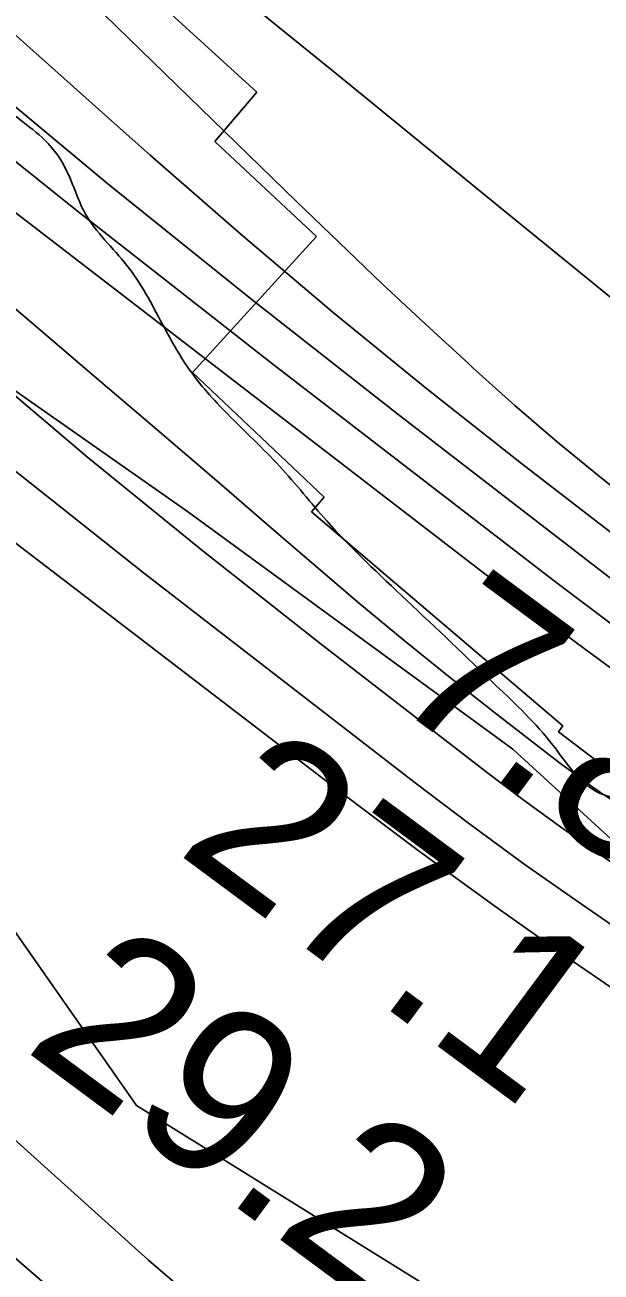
# Model space of a CAD drawing. Extents: x 3297772 to 3335630, y 634068 to 659439.
# Drawn here: x 3315749 to 3315980, y 647984 to 648485 of the extents above; entities that cross this region are included whole.
import ezdxf

# ---------------------------------------------------------------- set-up
doc = ezdxf.new("R2010")
doc.units = 0
for name, color, linetype in [('V-LEVE-TOET', 7, 'Continuous'), ('V-RIVR-EDGE', 7, 'Continuous'), ('V-RIVR-RANG', 7, 'Continuous'), ('V-RRAP-RVMT', 7, 'Continuous'), ('V-SITE-VEGE', 7, 'Continuous'), ('V-SURV-LINE', 7, 'Continuous'), ('V-TOPO-DPTH', 7, 'Continuous'), ('V-TOPO-MAJR', 7, 'Continuous'), ('V-TOPO-MINR', 7, 'Continuous'), ('V-TOPO-WATR', 7, 'Continuous')]:
    doc.layers.add(name, color=color, linetype=linetype)

msp = doc.modelspace()

# ---------------------------------------------------------------- linework, layer by layer
at = {"layer": 'V-LEVE-TOET'}
msp.add_lwpolyline([(3315866.521, 647930.158), (3315798.167, 647988.926), (3315641.802, 648129.691)], dxfattribs=at)
at = {"layer": 'V-RIVR-EDGE'}
msp.add_spline([(3314761.96448585, 649274.130060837), (3314790.411133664, 649247.3746582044), (3314813.7500724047, 649224.652922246), (3314842.1940085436, 649196.8008799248), (3314862.2484515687, 649176.2805583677), (3314886.6804144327, 649152.0939244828), (3314900.1712893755, 649138.1697111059), (3314917.6795609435, 649122.7733686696), (3314932.6299104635, 649107.7489000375), (3314956.322645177, 649080.2741548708), (3314980.0289382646, 649058.2826081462), (3315004.467228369, 649036.654800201), (3315016.497724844, 649023.4652955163), (3315033.989726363, 649001.4891149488), (3315053.679526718, 648981.3352438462), (3315075.9164024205, 648956.4229401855), (3315089.0444424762, 648943.5962703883), (3315090.4957820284, 648939.2060960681), (3315095.228905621, 648931.5178676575), (3315116.0162495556, 648911.7268314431), (3315165.624826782, 648868.8349543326), (3315188.6117773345, 648851.5973207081), (3315212.702598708, 648837.2813479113), (3315236.052384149, 648818.9461707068), (3315259.0321035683, 648798.7841645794), (3315272.165566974, 648788.150774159), (3315288.955399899, 648777.8738913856), (3315298.453283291, 648775.2915642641), (3315308.313097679, 648771.2461469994), (3315320.359864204, 648764.6364804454), (3315332.0365647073, 648756.1999849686), (3315345.5446135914, 648749.2211562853), (3315365.989008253, 648738.5696880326), (3315396.287793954, 648721.6795231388), (3315420.0221076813, 648711.019919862), (3315449.5979352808, 648697.4214818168), (3315476.257525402, 648687.1201939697), (3315490.873964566, 648684.8907589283), (3315496.7209017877, 648684.1452035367), (3315504.0200824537, 648679.3750203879), (3315514.6028549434, 648672.0378762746), (3315516.783479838, 648666.9148010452), (3315520.7710480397, 648653.379635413), (3315526.951895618, 648639.8390464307), (3315536.790016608, 648627.0205116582), (3315542.9907498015, 648621.5219470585), (3315546.6453115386, 648621.1473615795), (3315552.4877293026, 648618.5740733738), (3315560.149744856, 648612.7063466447), (3315568.537430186, 648604.6435327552), (3315578.019947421, 648595.8469140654), (3315592.980239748, 648584.8434576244), (3315611.6005171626, 648575.6586950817), (3315624.381088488, 648570.1438604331), (3315634.973803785, 648566.8277285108), (3315640.814413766, 648563.5233471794), (3315648.4881799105, 648562.4077257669), (3315656.1664655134, 648563.119837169), (3315662.382564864, 648563.8355641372), (3315671.14845124, 648560.889498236), (3315676.254352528, 648556.1247384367), (3315679.170590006, 648552.827588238), (3315684.286434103, 648552.08384063), (3315687.939188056, 648550.9781620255), (3315695.9414412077, 648534.8742276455), (3315725.4024745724, 648474.8513761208), (3315731.9488687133, 648461.3098832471), (3315736.6874156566, 648455.8149342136), (3315746.5345755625, 648446.6518650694), (3315756.7490898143, 648438.218985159), (3315765.491475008, 648425.7687086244), (3315772.760827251, 648408.9354889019), (3315789.524447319, 648388.057755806), (3315803.7229142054, 648364.6275240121), (3315814.279473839, 648346.6895295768), (3315829.9527814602, 648328.3733340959), (3315850.7374137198, 648307.4856581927), (3315869.69160149, 648285.5058620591), (3315901.781060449, 648253.623768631), (3315937.5205616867, 648219.53935691), (3315960.4903382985, 648195.3563385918), (3315980.91213567, 648175.5662062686), (3315989.3142832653, 648173.3521373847), (3316000.626341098, 648165.2820923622), (3316008.6511915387, 648158.3168220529), (3316031.6372382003, 648140.7136418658), (3316054.6259965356, 648124.2071013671), (3316085.2858093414, 648105.4882997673), (3316118.495409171, 648083.1077052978), (3316140.027404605, 648068.7980597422), (3316157.190919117, 648061.8101921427), (3316170.337940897, 648056.6600001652), (3316187.1241582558, 648044.9209311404), (3316195.522690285, 648041.2446760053), (3316205.384312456, 648037.9303518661), (3316215.242319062, 648033.153841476), (3316238.6065667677, 648020.6674092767), (3316243.7142758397, 648016.6337426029), (3316255.0236219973, 648007.4670578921), (3316268.8963135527, 648000.121778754), (3316287.8758102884, 647988.3772863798), (3316303.580754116, 647982.8552205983), (3316316.7295836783, 647978.4361217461), (3316339.3726810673, 647969.9725095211), (3316356.1688412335, 647962.2544526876), (3316375.515692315, 647951.2401495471), (3316396.319306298, 647938.0289514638), (3316428.44401703, 647920.4031739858), (3316474.0659299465, 647891.4120090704), (3316489.396288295, 647882.235381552), (3316507.651923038, 647873.4170694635), (3316517.5081218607, 647867.9094659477), (3316537.95161263, 647856.8924511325), (3316563.5055241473, 647842.9384093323), (3316578.832266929, 647832.2995955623), (3316609.4956953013, 647815.0429802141), (3316632.859039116, 647802.1910014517), (3316646.721787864, 647790.8247101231), (3316669.340480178, 647772.4913407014), (3316682.109300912, 647762.2244007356), (3316696.3484429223, 647755.2437642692), (3316758.7547654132, 647713.7824372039), (3316797.8122063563, 647691.0218339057), (3316819.709748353, 647676.7112844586), (3316836.8633200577, 647665.7024046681), (3316864.97334584, 647650.6453959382), (3316895.638581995, 647634.1198737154), (3316912.4266071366, 647623.1118978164), (3316940.8985639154, 647606.5917989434), (3316996.7485494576, 647574.6509525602), (3317044.5664534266, 647546.751003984), (3317079.24004729, 647525.097887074), (3317111.3620463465, 647506.3754699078), (3317148.228919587, 647484.716929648), (3317188.380288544, 647460.8569749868), (3317213.9224494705, 647442.1508278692), (3317231.4397599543, 647430.4099510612), (3317255.1668425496, 647416.825975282), (3317274.1391081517, 647402.157110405), (3317293.12041267, 647391.1437111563), (3317310.2848310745, 647384.5213901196), (3317333.6526943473, 647373.4971441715), (3317372.7092313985, 647350.3709943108), (3317404.0983295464, 647330.9192918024), (3317490.9800016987, 647282.8175658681), (3317527.8477788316, 647261.5245721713), (3317547.19282213, 647249.779175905), (3317572.3811870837, 647235.8260379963), (3317600.8612788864, 647222.5958581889), (3317628.97220856, 647207.9043960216), (3317656.709456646, 647189.9239186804), (3317738.1043147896, 647140.3735648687), (3317755.2678293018, 647133.3856972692), (3317770.24529557, 647129.3276255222), (3317784.8508880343, 647122.7116317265), (3317816.974694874, 647104.7203076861), (3317840.710816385, 647094.7917975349), (3317860.063994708, 647086.3363203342), (3317887.4420234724, 647070.9155728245), (3317915.1855988, 647055.4939214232), (3317952.066934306, 647039.6841261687), (3317972.883202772, 647031.5905799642), (3318008.2987364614, 647014.3222140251), (3318036.7770204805, 647000.3609410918), (3318074.38221798, 646981.6249655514), (3318112.3484425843, 646961.0603533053), (3318142.645420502, 646943.4390952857), (3318179.164825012, 646929.0923901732), (3318205.0960336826, 646919.8895497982), (3318226.2724253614, 646909.6018203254), (3318257.666946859, 646892.3433971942), (3318275.557035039, 646883.525988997), (3318288.3412219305, 646879.4733405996), (3318295.6503454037, 646878.7241696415), (3318317.193187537, 646868.80108284), (3318334.3449514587, 646857.0611099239), (3318347.8421536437, 646845.6957224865), (3318357.3309981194, 646839.4579297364), (3318416.468191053, 646806.4123086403), (3318459.175674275, 646781.4493870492), (3318477.063954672, 646771.9008857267), (3318502.981604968, 646757.214846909), (3318529.997702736, 646743.2571895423), (3318562.129644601, 646728.5557845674), (3318605.9464219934, 646708.7078031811), (3318643.9280127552, 646694.3574825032), (3318672.780882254, 646684.0507713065), (3318689.950724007, 646679.6217296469), (3318708.95101025, 646676.2848082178), (3318727.2093566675, 646668.5631358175), (3318754.961970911, 646656.7969500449), (3318823.6051822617, 646624.4589208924), (3318845.875501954, 646613.0718400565), (3318855.7326046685, 646607.9297831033), (3318871.057539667, 646596.5598762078), (3318891.868384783, 646586.2730506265), (3318910.492277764, 646578.5504743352), (3318938.61043857, 646566.7833846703), (3318967.100473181, 646557.5742170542), (3318997.781979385, 646547.6285329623), (3319022.2528095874, 646539.1604012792), (3319054.3937903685, 646528.1144619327), (3319074.84360838, 646519.656273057), (3319089.457335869, 646516.3301983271), (3319112.4668837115, 646508.2312287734), (3319131.820965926, 646500.1412981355), (3319166.879991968, 646486.5293017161), (3319188.428257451, 646478.7994942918), (3319196.4693779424, 646478.4140621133), (3319208.5233755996, 646474.7287680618), (3319216.1917183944, 646471.4198672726), (3319227.878361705, 646467.0043839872), (3319243.950659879, 646462.2125074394), (3319256.730327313, 646456.3321262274), (3319262.1972557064, 646449.7387297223), (3319272.419904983, 646444.5957688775), (3319289.2196807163, 646438.3398982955), (3319307.111576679, 646430.2535832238), (3319322.0754845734, 646420.7123130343), (3319337.3995156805, 646408.9768595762), (3319358.2013218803, 646395.0345683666), (3319379.006743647, 646382.5544634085), (3319389.601266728, 646379.969424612), (3319400.558624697, 646376.2868422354), (3319407.489547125, 646370.4209232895), (3319419.8991485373, 646362.7137131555), (3319436.3297621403, 646354.9965602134), (3319463.3530910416, 646343.9632753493), (3319503.523441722, 646327.7797985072), (3319544.4375400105, 646316.712165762), (3319579.5065088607, 646307.1211815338), (3319606.1724262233, 646299.3787196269), (3319635.0298151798, 646290.8997412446), (3319681.429823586, 646280.9151898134), (3319730.750588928, 646269.4612209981), (3319772.7667502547, 646260.5841559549), (3319801.26491989, 646254.6649074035), (3319808.941397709, 646254.6459256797), (3319821.727392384, 646251.3243704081), (3319836.341119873, 646247.998295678), (3319850.9575590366, 646245.7688606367), (3319868.1373435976, 646245.3608311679), (3319890.79399936, 646242.3804173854), (3319906.8672014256, 646237.9540874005), (3319922.2056947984, 646232.0673789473), (3319930.976100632, 646230.9490458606), (3319937.924197, 646232.0285116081), (3319943.771134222, 646231.2829562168), (3319960.570909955, 646225.0270856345), (3319978.8373913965, 646220.5953323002), (3319994.548662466, 646217.6320924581), (3320020.119747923, 646210.6234353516), (3320049.7091338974, 646202.5081957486), (3320078.207303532, 646196.5889471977), (3320106.709088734, 646192.1318848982), (3320126.8042068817, 646188.0611586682), (3320144.340499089, 646183.9967596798), (3320162.9689115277, 646178.1019162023), (3320179.773206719, 646173.6737784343), (3320196.5874447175, 646173.2666528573), (3320205.3560427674, 646171.4172266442), (3320223.256073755, 646166.6208306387), (3320274.7547523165, 646148.9471469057), (3320298.8618437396, 646141.2110122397), (3320341.5964437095, 646127.2144875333), (3320376.2953465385, 646115.7966743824), (3320397.4780654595, 646108.0677708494), (3320422.6772771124, 646098.5011916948), (3320444.9512123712, 646088.5762971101), (3320487.3048996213, 646068.3663847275), (3320513.953643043, 646053.6785381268), (3320559.9438141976, 646025.7831090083), (3320596.072363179, 646001.2020040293), (3320629.6493173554, 645979.5515987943), (3320649.715510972, 645963.7833825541), (3320673.076143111, 645949.8347641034), (3320682.9260146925, 645941.7683346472), (3320711.0224820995, 645921.228127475)], degree=3, dxfattribs=at)
at = {"layer": 'V-RRAP-RVMT'}
for p, q in [((3315841.596000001, 648457.5839999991), (3315658.242000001, 648625.3209999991)), ((3315824.844000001, 648437.728999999), (3315841.596000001, 648457.5839999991)), ((3315865.538000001, 648399.601999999), (3315824.844000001, 648437.728999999)), ((3315815.804000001, 648345.040999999), (3315865.538000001, 648399.601999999)), ((3315868.652000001, 648295.0469999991), (3315815.804000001, 648345.040999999)), ((3315863.549000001, 648289.1819999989), (3315868.652000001, 648295.0469999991)), ((3315964.392000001, 648203.3099999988), (3315863.549000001, 648289.1819999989)), ((3315962.574000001, 648200.8769999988), (3315964.392000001, 648203.3099999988)), ((3316080.919000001, 648110.5569999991), (3315962.574000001, 648200.8769999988))]:
    msp.add_line(p, q, dxfattribs=at)
at = {"layer": 'V-SITE-VEGE'}
for points in [[(3316613.525, 647514.312), (3316182.0270000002, 647800.536), (3316081.901, 647860.166), (3316005.615, 647910.258), (3315919.791, 647972.269), (3315793.4420000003, 648050.982), (3315743.376, 648122.537), (3315619.411, 648227.4890000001), (3315524.054, 648310.9670000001), (3315507.365, 648346.746), (3315509.7490000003, 648358.671), (3315516.9, 648370.599), (3315519.284, 648370.599), (3315533.588, 648375.367), (3315559.812, 648372.981), (3315586.035, 648363.441), (3315602.724, 648358.671), (3315619.411, 648387.294), (3315658.64, 648391.542), (3315664.201, 648387.329), (3315677.828, 648384.5380000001)], [(3315677.828, 648384.5380000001), (3315813.832, 648289.263), (3315944.259, 648193.92), (3316022.849, 648121.996), (3316067.995, 648060.108), (3316195.077, 647973.129)]]:
    msp.add_lwpolyline(points, dxfattribs=at)
at = {"layer": 'V-SURV-LINE'}
msp.add_lwpolyline([(3315723.548457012, 648007.9878172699), (3315853.2276068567, 647895.3057406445)], dxfattribs=at)
at = {"layer": 'V-TOPO-DPTH'}
for points in [[(3315745.726498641, 648568.7104334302), (3315810.066306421, 648516.4919016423), (3315874.351121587, 648464.2056848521), (3315938.5992750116, 648411.8743447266), (3316023.8240185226, 648342.382541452), (3316045.7840560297, 648325.2655703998), (3316068.2110097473, 648308.8153661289), (3316091.338337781, 648293.3653120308), (3316114.9325820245, 648278.5820247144), (3316241.258941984, 648203.2431729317), (3316328.8444381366, 648152.1535077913)], [(3316328.8444381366, 648152.1535077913), (3316241.258941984, 648203.2431729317), (3316114.9325820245, 648278.5820247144), (3316091.338337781, 648293.3653120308), (3316068.2110097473, 648308.8153661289), (3316045.7840560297, 648325.2655703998), (3316023.8240185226, 648342.382541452), (3315938.5992750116, 648411.8743447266), (3315874.351121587, 648464.2056848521), (3315810.066306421, 648516.4919016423), (3315745.726498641, 648568.7104334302)], [(3316767.103255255, 647686.9266527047), (3316159.874925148, 648060.045666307), (3316128.474356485, 648079.5596969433), (3316097.207920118, 648099.2839855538), (3316066.1426821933, 648119.3236611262), (3316035.211576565, 648139.5735946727), (3315984.606809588, 648173.0704788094), (3315979.1213738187, 648176.7892675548), (3315973.6927582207, 648180.5873884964), (3315968.3493728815, 648184.5045077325), (3315963.0628077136, 648188.5009591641), (3315936.9633511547, 648208.6881907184), (3315918.7887185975, 648222.9833512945), (3315900.7726525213, 648237.47242923), (3315882.9944361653, 648252.252383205), (3315865.3747862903, 648267.2262545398), (3315850.504231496, 648280.0734237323), (3315825.542016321, 648301.5857287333), (3315800.5447543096, 648323.0571304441), (3315775.494922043, 648344.4671772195), (3315750.4100429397, 648365.8363207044), (3315596.966676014, 648496.2263706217)], [(3316263.6722681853, 648094.7689190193), (3316203.567962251, 648132.9489730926), (3316143.7357272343, 648171.5624749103), (3316047.4724170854, 648234.4248512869), (3316036.069791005, 648242.0644036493), (3316024.792131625, 648249.8798167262), (3316013.7019222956, 648257.959020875), (3316002.736679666, 648266.2140857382), (3315947.787632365, 648308.606505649), (3315909.772698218, 648338.588630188), (3315872.198612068, 648369.1019042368), (3315835.285797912, 648400.4119025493), (3315798.813831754, 648432.2530503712), (3315781.856664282, 648447.3798657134), (3315740.6353485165, 648484.3677463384)], [(3315740.6353485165, 648484.3677463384), (3315781.856664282, 648447.3798657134), (3315798.813831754, 648432.2530503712), (3315835.285797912, 648400.4119025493), (3315872.198612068, 648369.1019042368), (3315909.772698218, 648338.588630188), (3315947.787632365, 648308.606505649), (3316002.736679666, 648266.2140857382), (3316013.7019222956, 648257.959020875), (3316024.792131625, 648249.8798167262), (3316036.069791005, 648242.0644036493), (3316047.4724170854, 648234.4248512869), (3316143.7357272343, 648171.5624749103), (3316203.567962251, 648132.9489730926), (3316263.6722681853, 648094.7689190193)], [(3316378.999962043, 647981.3908863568), (3316054.521716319, 648194.671787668), (3316030.9883134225, 648210.5237447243), (3316007.702663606, 648226.7233878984), (3315984.78864341, 648243.4445602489), (3315962.1223762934, 648260.5134187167), (3315848.083407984, 648348.4256497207), (3315769.089462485, 648410.3328916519), (3315690.7694818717, 648473.0679063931)], [(3315690.7694818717, 648473.0679063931), (3315769.089462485, 648410.3328916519), (3315848.083407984, 648348.4256497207), (3315962.1223762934, 648260.5134187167), (3315984.78864341, 648243.4445602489), (3316007.702663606, 648226.7233878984), (3316030.9883134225, 648210.5237447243), (3316054.521716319, 648194.671787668), (3316378.999962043, 647981.3908863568)]]:
    msp.add_lwpolyline(points, dxfattribs=at)
at = {"layer": 'V-TOPO-MAJR'}
msp.add_lwpolyline([(3314848.2946092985, 649076.1632833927), (3314979.2644893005, 648943.4240696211), (3315025.562960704, 648897.0869062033), (3315072.244346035, 648851.1437370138), (3315119.5001022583, 648805.7915591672), (3315167.1387724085, 648760.8333755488), (3315236.69844197, 648696.0101727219), (3315249.9027483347, 648683.823677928), (3315263.184611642, 648671.7231424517), (3315276.582810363, 648659.7515459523), (3315290.058566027, 648647.8659087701), (3315382.4954632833, 648567.1273284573), (3315442.7308079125, 648515.5269328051), (3315503.6095492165, 648464.7125961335), (3315565.4533855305, 648415.0773479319), (3315627.9406185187, 648366.2281587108), (3315875.9949443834, 648176.1241094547), (3315906.3649065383, 648153.302974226), (3315937.0147282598, 648130.8719470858), (3315968.084339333, 648109.0260820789), (3315999.433809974, 648087.570325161), (3316676.739819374, 647633.3881292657)], dxfattribs=at)
at = {"layer": 'V-TOPO-MINR'}
for points in [[(3314690.528148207, 649355.9320531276), (3315075.7522736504, 648989.5415875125), (3315116.7658736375, 648950.7521562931), (3315157.9238486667, 648912.1173982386), (3315199.298386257, 648873.7146499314), (3315240.817298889, 648835.4665747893), (3315302.6322897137, 648778.8417490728), (3315313.3927720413, 648769.0678895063), (3315324.2076132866, 648759.3550723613), (3315335.1039929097, 648749.7338188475), (3315346.054731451, 648740.1736077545), (3315460.083816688, 648641.4683007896), (3315528.5802996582, 648583.2018169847), (3315597.730234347, 648525.7355712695), (3315667.8603466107, 648469.4696826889), (3315738.6439105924, 648414.0040321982), (3315941.789153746, 648257.6275506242), (3315970.3142621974, 648236.1628336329), (3315999.1418481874, 648215.1222109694), (3316028.423150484, 648194.7177297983), (3316058.006930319, 648174.7373429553), (3316582.214276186, 647828.9930355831)], [(3315745.726498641, 648568.7104334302), (3315810.066306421, 648516.4919016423), (3315874.351121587, 648464.2056848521), (3315938.5992750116, 648411.8743447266), (3316023.8240185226, 648342.382541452), (3316045.7840560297, 648325.2655703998), (3316068.2110097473, 648308.8153661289), (3316091.338337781, 648293.3653120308), (3316114.9325820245, 648278.5820247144), (3316241.258941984, 648203.2431729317), (3316328.8444381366, 648152.1535077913)], [(3315724.6729900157, 648541.7297236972), (3315780.673252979, 648488.4216223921), (3315857.5013864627, 648413.6939151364), (3315874.6028600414, 648397.2108249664), (3315891.8032685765, 648380.8325878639), (3315909.152079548, 648364.6116303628), (3315926.5998254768, 648348.495525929), (3315928.320421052, 648346.9207042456), (3315945.1655633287, 648331.8888757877), (3315962.2549837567, 648317.1475660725), (3315979.710821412, 648302.8420344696), (3315997.41093722, 648288.8270216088), (3316023.0381716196, 648269.056169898), (3316028.1522533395, 648265.2069025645), (3316033.3250640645, 648261.4403395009), (3316038.5859682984, 648257.7978328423), (3316043.9056015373, 648254.2380304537), (3316088.447110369, 648225.1925156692), (3316116.212353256, 648207.3840423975), (3316144.151838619, 648189.8580562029), (3316172.3526876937, 648172.7558006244), (3316200.727779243, 648155.936032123), (3316332.869459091, 648078.9489559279)], [(3315596.966676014, 648496.2263706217), (3315750.4100429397, 648365.8363207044), (3315775.494922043, 648344.4671772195), (3315800.5447543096, 648323.0571304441), (3315825.542016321, 648301.5857287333), (3315850.504231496, 648280.0734237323), (3315865.3747862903, 648267.2262545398), (3315882.9944361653, 648252.252383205), (3315900.7726525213, 648237.47242923), (3315918.7887185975, 648222.9833512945), (3315936.9633511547, 648208.6881907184), (3315963.0628077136, 648188.5009591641), (3315968.3493728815, 648184.5045077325), (3315973.6927582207, 648180.5873884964), (3315979.1213738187, 648176.7892675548), (3315984.606809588, 648173.0704788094), (3316035.211576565, 648139.5735946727), (3316066.1426821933, 648119.3236611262), (3316097.207920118, 648099.2839855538), (3316128.474356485, 648079.5596969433), (3316159.874925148, 648060.045666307), (3316767.103255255, 647686.9266527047)], [(3315740.6353485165, 648484.3677463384), (3315781.856664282, 648447.3798657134), (3315798.813831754, 648432.2530503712), (3315835.285797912, 648400.4119025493), (3315872.198612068, 648369.1019042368), (3315909.772698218, 648338.588630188), (3315947.787632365, 648308.606505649), (3316002.736679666, 648266.2140857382), (3316013.7019222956, 648257.959020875), (3316024.792131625, 648249.8798167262), (3316036.069791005, 648242.0644036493), (3316047.4724170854, 648234.4248512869), (3316143.7357272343, 648171.5624749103), (3316203.567962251, 648132.9489730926), (3316263.6722681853, 648094.7689190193)], [(3315724.849041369, 648468.297314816), (3315781.899568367, 648420.7792585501), (3315839.7614181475, 648374.252549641), (3315898.1641497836, 648328.3867389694), (3315982.4366490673, 648263.3720757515), (3315999.250432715, 648250.7082336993), (3316016.25246375, 648238.3088924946), (3316033.536865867, 648226.3063025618), (3316051.0095153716, 648214.5682134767), (3316201.3231508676, 648116.0932335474), (3316294.400812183, 648055.8027721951)], [(3315728.3585884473, 648349.4696152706), (3315773.833037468, 648310.9827086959), (3315820.0798501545, 648273.427418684), (3315866.84157195, 648236.4932063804), (3315934.107765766, 648184.4645602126), (3315947.7301861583, 648174.1603573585), (3315961.4954462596, 648164.0551850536), (3315975.4749659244, 648154.2485585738), (3315989.5973252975, 648144.6409626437), (3316123.300740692, 648055.7706973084), (3316204.714194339, 648002.4008671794), (3316286.5703376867, 647949.7287291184)], [(3315721.460806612, 648323.9869778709), (3315796.714003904, 648264.3029779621), (3315905.1558891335, 648180.4281241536), (3315927.109791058, 648163.8119016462), (3315949.287822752, 648147.5073263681), (3315971.8020490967, 648131.6702219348), (3315994.5404052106, 648116.1447647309), (3316359.1605517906, 647872.7399081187)]]:
    msp.add_lwpolyline(points, dxfattribs=at)
at = {"layer": 'V-TOPO-WATR'}
msp.add_lwpolyline([(3315690.7694818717, 648473.0679063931), (3315769.089462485, 648410.3328916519), (3315848.083407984, 648348.4256497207), (3315962.1223762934, 648260.5134187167), (3315984.78864341, 648243.4445602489), (3316007.702663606, 648226.7233878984), (3316030.9883134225, 648210.5237447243), (3316054.521716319, 648194.671787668), (3316378.999962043, 647981.3908863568)], dxfattribs=at)

# ---------------------------------------------------------------- texts
at = {"layer": 'V-RIVR-RANG'}
for s, p in [('7.8', (3315892.8177556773, 648215.0489895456)), ('27.1', (3315808.6675271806, 648152.9508994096)), ('29.2', (3315747.403432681, 648073.8867386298))]:
    msp.add_text(s, height=67, rotation=323.4483257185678, dxfattribs=at).set_placement(p)

doc.saveas('drawing.dxf')
